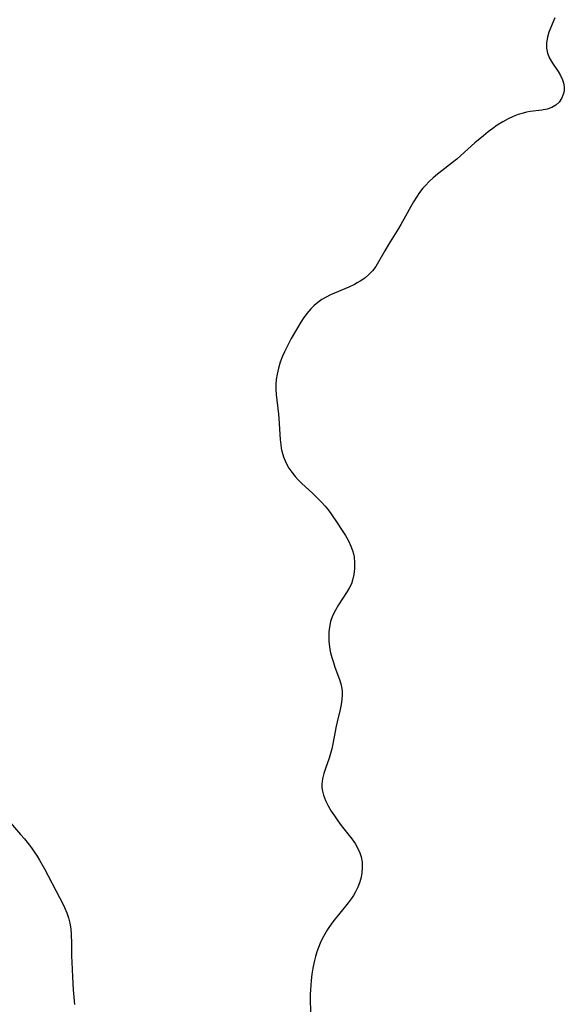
# Model space of a CAD drawing. Header units: inches. Extents: x 1073367 to 1082519, y 1569854 to 1574957.
# Tile 321 of 565: x 1080689 to 1080851, y 1570429 to 1570722. Entities that reach past the tile are written whole.
import ezdxf

# ---------------------------------------------------------------- set-up
doc = ezdxf.new("R2010")
doc.units = ezdxf.units.IN
doc.header["$MEASUREMENT"] = 0
doc.layers.add('CGG_CurvaNivelLidar_v1', color=7, linetype='Continuous', lineweight=30, true_color=0x008008)

msp = doc.modelspace()

# ---------------------------------------------------------------- linework, layer by layer
at = {"layer": 'CGG_CurvaNivelLidar_v1'}
for points in [[(1080848.4283, 1570722.6793, 77.5), (1080846.734, 1570718.3484, 77.5), (1080846.2751, 1570716.8461, 77.5), (1080845.9978, 1570715.2145, 77.5), (1080846.0131, 1570713.5951, 77.5), (1080846.3407, 1570712.0963, 77.5), (1080846.9288, 1570710.6496, 77.5), (1080847.7598, 1570709.1903, 77.5), (1080849.4612, 1570706.6394, 77.5), (1080850.1592, 1570705.4953, 77.5), (1080850.7808, 1570704.2123, 77.5), (1080851.1781, 1570702.906, 77.5), (1080851.2897, 1570701.8644, 77.5), (1080851.2252, 1570700.8336, 77.5), (1080850.9934, 1570699.8355, 77.5), (1080850.4693, 1570698.6467, 77.5), (1080849.7227, 1570697.579, 77.5), (1080848.7829, 1570696.6706, 77.5), (1080847.6066, 1570695.9419, 77.5), (1080846.162, 1570695.454, 77.5), (1080844.5679, 1570695.1655, 77.5), (1080841.1231, 1570694.7337, 77.5), (1080840.0713, 1570694.5456, 77.5), (1080839.0183, 1570694.3018, 77.5), (1080837.5707, 1570693.862, 77.5), (1080836.0888, 1570693.2943, 77.5), (1080834.6338, 1570692.6199, 77.5), (1080832.9663, 1570691.6965, 77.5), (1080831.3425, 1570690.6611, 77.5), (1080830.0018, 1570689.7215, 77.5), (1080828.6835, 1570688.736, 77.5), (1080827.2137, 1570687.5763, 77.5), (1080824.7192, 1570685.4666, 77.5), (1080820.4876, 1570681.6409, 77.5), (1080819.2994, 1570680.6295, 77.5), (1080818.0853, 1570679.6511, 77.5), (1080814.8302, 1570677.1559, 77.5), (1080813.5438, 1570676.1321, 77.5), (1080812.2934, 1570675.0737, 77.5), (1080811.0937, 1570673.9682, 77.5), (1080809.9623, 1570672.8005, 77.5), (1080809.2185, 1570671.9351, 77.5), (1080808.2286, 1570670.6405, 77.5), (1080807.3064, 1570669.2886, 77.5), (1080806.4374, 1570667.8935, 77.5), (1080805.6102, 1570666.4663, 77.5), (1080804.0762, 1570663.6653, 77.5), (1080802.6652, 1570661.1693, 77.5), (1080801.9342, 1570659.9383, 77.5), (1080798.9999, 1570655.2103, 77.5), (1080797.8749, 1570653.2852, 77.5), (1080796.0472, 1570650.0153, 77.5), (1080795.1992, 1570648.6451, 77.5), (1080794.2479, 1570647.3726, 77.5), (1080793.1498, 1570646.2335, 77.5), (1080791.9169, 1570645.2153, 77.5), (1080790.5749, 1570644.3062, 77.5), (1080789.7256, 1570643.8098, 77.5), (1080788.8493, 1570643.3464, 77.5), (1080787.1805, 1570642.558, 77.5), (1080781.8021, 1570640.1924, 77.5), (1080780.4691, 1570639.5375, 77.5), (1080779.1895, 1570638.811, 77.5), (1080778.0043, 1570637.9967, 77.5), (1080776.8942, 1570637.0845, 77.5), (1080775.8629, 1570636.082, 77.5), (1080774.6687, 1570634.6856, 77.5), (1080773.5967, 1570633.1804, 77.5), (1080772.9196, 1570632.0926, 77.5), (1080770.0975, 1570627.2002, 77.5), (1080768.6207, 1570624.5062, 77.5), (1080768.0376, 1570623.3068, 77.5), (1080767.4757, 1570621.9993, 77.5), (1080766.8263, 1570620.2174, 77.5), (1080766.2877, 1570618.4146, 77.5), (1080765.8595, 1570616.6059, 77.5), (1080765.5963, 1570615.0817, 77.5), (1080765.4626, 1570613.5587, 77.5), (1080765.4858, 1570612.0549, 77.5), (1080765.6136, 1570610.5382, 77.5), (1080766.3019, 1570604.7594, 77.5), (1080766.4327, 1570603.3928, 77.5), (1080766.7818, 1570597.2317, 77.5), (1080766.9381, 1570595.5763, 77.5), (1080767.0667, 1570594.6523, 77.5), (1080767.2399, 1570593.7416, 77.5), (1080767.7483, 1570591.9895, 77.5), (1080768.4636, 1570590.3062, 77.5), (1080769.3656, 1570588.6994, 77.5), (1080770.2491, 1570587.4257, 77.5), (1080771.2298, 1570586.2069, 77.5), (1080772.1971, 1570585.1337, 77.5), (1080773.2216, 1570584.1042, 77.5), (1080776.4023, 1570581.2439, 77.5), (1080778.0223, 1570579.6816, 77.5), (1080779.1007, 1570578.5371, 77.5), (1080780.1347, 1570577.3489, 77.5), (1080781.1206, 1570576.1201, 77.5), (1080782.0611, 1570574.8496, 77.5), (1080783.751, 1570572.4178, 77.5), (1080785.2649, 1570570.1263, 77.5), (1080786.2041, 1570568.6028, 77.5), (1080787.0639, 1570567.0649, 77.5), (1080787.807, 1570565.5056, 77.5), (1080788.3058, 1570564.1717, 77.5), (1080788.5706, 1570563.2025, 77.5), (1080788.7498, 1570562.2706, 77.5), (1080788.9292, 1570560.5235, 77.5), (1080788.925, 1570558.7683, 77.5), (1080788.7339, 1570557.03, 77.5), (1080788.3358, 1570555.3345, 77.5), (1080787.9559, 1570554.279, 77.5), (1080787.4316, 1570553.1714, 77.5), (1080786.7106, 1570551.9253, 77.5), (1080784.143, 1570548.0431, 77.5), (1080783.2002, 1570546.4315, 77.5), (1080782.3963, 1570544.7639, 77.5), (1080781.7877, 1570543.036, 77.5), (1080781.4374, 1570541.3702, 77.5), (1080781.2836, 1570539.959, 77.5), (1080781.2368, 1570538.5296, 77.5), (1080781.2902, 1570537.0913, 77.5), (1080781.4418, 1570535.653, 77.5), (1080781.5974, 1570534.7, 77.5), (1080781.7941, 1570533.7528, 77.5), (1080782.1668, 1570532.3142, 77.5), (1080782.6048, 1570530.8954, 77.5), (1080783.0859, 1570529.4989, 77.5), (1080784.4544, 1570525.825, 77.5), (1080784.8663, 1570524.4893, 77.5), (1080785.1436, 1570523.1411, 77.5), (1080785.2282, 1570522.2536, 77.5), (1080785.2437, 1570521.3555, 77.5), (1080785.1506, 1570519.8794, 77.5), (1080784.9401, 1570518.3867, 77.5), (1080784.6387, 1570516.8849, 77.5), (1080783.7286, 1570513.1935, 77.5), (1080783.4362, 1570511.8621, 77.5), (1080782.43, 1570506.6, 77.5), (1080782.1192, 1570505.1998, 77.5), (1080781.7597, 1570503.8185, 77.5), (1080781.3144, 1570502.373, 77.5), (1080780.2937, 1570499.3526, 77.5), (1080779.805, 1570497.7759, 77.5), (1080779.4203, 1570496.2223, 77.5), (1080779.2034, 1570494.6865, 77.5), (1080779.2026, 1570493.5872, 77.5), (1080779.3496, 1570492.5359, 77.5), (1080779.6714, 1570491.3519, 77.5), (1080780.2892, 1570489.7809, 77.5), (1080781.0712, 1570488.2138, 77.5), (1080781.9768, 1570486.655, 77.5), (1080782.921, 1570485.193, 77.5), (1080783.9335, 1570483.7507, 77.5), (1080784.9748, 1570482.3674, 77.5), (1080788.0693, 1570478.4276, 77.5), (1080789.0651, 1570476.9818, 77.5), (1080789.9241, 1570475.4951, 77.5), (1080790.483, 1570474.267, 77.5), (1080790.8934, 1570473.0056, 77.5), (1080791.1603, 1570471.4409, 77.5), (1080791.2073, 1570469.8428, 77.5), (1080791.0658, 1570468.2197, 77.5), (1080790.7543, 1570466.6007, 77.5), (1080790.3821, 1570465.3055, 77.5), (1080789.8999, 1570464.0357, 77.5), (1080789.2039, 1570462.613, 77.5), (1080788.5746, 1570461.5431, 77.5), (1080787.8767, 1570460.5035, 77.5), (1080786.991, 1570459.3311, 77.5), (1080784.0923, 1570455.8055, 77.5), (1080783.1089, 1570454.5556, 77.5), (1080782.1565, 1570453.2801, 77.5), (1080780.8745, 1570451.4074, 77.5), (1080780.0332, 1570450.0259, 77.5), (1080779.2698, 1570448.6055, 77.5), (1080778.6842, 1570447.3486, 77.5), (1080778.1655, 1570446.0637, 77.5), (1080777.7138, 1570444.7539, 77.5), (1080777.3157, 1570443.3795, 77.5), (1080776.9145, 1570441.7458, 77.5), (1080776.5405, 1570439.9353, 77.5), (1080776.2323, 1570438.108, 77.5), (1080775.9944, 1570436.2678, 77.5), (1080775.8669, 1570434.8735, 77.5), (1080775.7874, 1570433.4751, 77.5), (1080775.7563, 1570432.1344, 77.5), (1080775.8258, 1570425.4315, 77.5)], [(1080686.5853, 1570483.1749, 77), (1080689.6017, 1570479.7091, 77), (1080690.7558, 1570478.3512, 77), (1080691.8737, 1570476.9623, 77), (1080692.7897, 1570475.7393, 77), (1080693.6643, 1570474.4859, 77), (1080694.4962, 1570473.2031, 77), (1080695.2016, 1570472.0354, 77), (1080696.6525, 1570469.4522, 77), (1080701.198, 1570460.9566, 77), (1080701.9574, 1570459.4599, 77), (1080702.6649, 1570457.9533, 77), (1080703.3043, 1570456.4113, 77), (1080703.8422, 1570454.8476, 77), (1080704.2492, 1570453.2568, 77), (1080704.5079, 1570451.5994, 77), (1080704.6447, 1570449.9147, 77), (1080704.7136, 1570447.2537, 77), (1080704.7194, 1570443.5208, 77), (1080704.7761, 1570441.674, 77), (1080704.9867, 1570437.3321, 77), (1080705.2504, 1570433.4857, 77), (1080705.5978, 1570429.1064, 77)]]:
    msp.add_polyline3d(points, dxfattribs=at)

doc.saveas('drawing.dxf')
